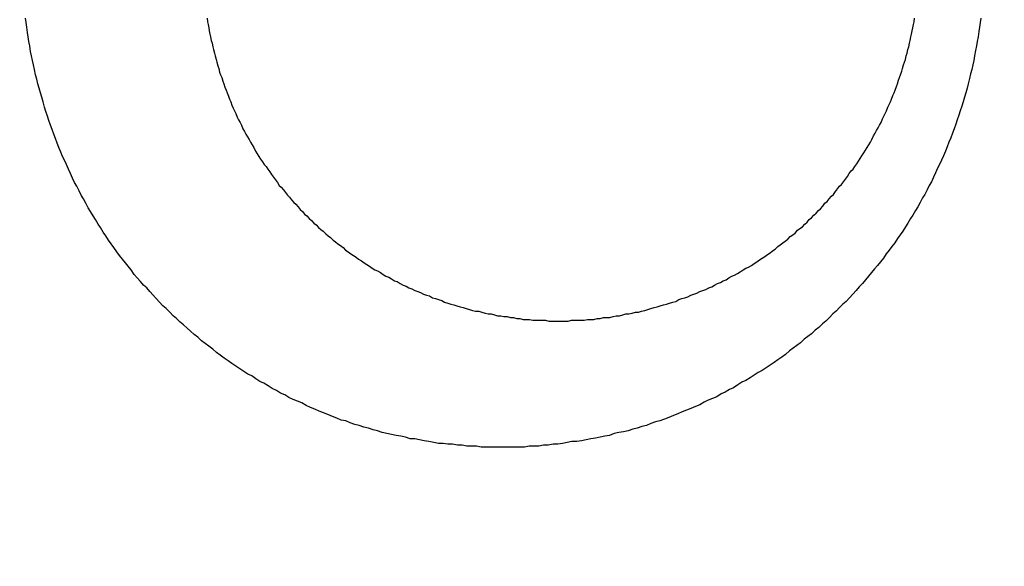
# Model space of a CAD drawing. Header units: millimetres. Extents: x -604189 to 881711, y -381903 to -7297.
# Tile 530 of 656: x -579626 to -579615, y -164036 to -164030. Entities that reach past the tile are written whole.
import ezdxf

# ---------------------------------------------------------------- set-up
doc = ezdxf.new("R2010")
doc.units = ezdxf.units.MM
doc.header["$LTSCALE"] = 100
doc.linetypes.add('0.5_0.5', pattern=[1, 0.5, -0.5])
doc.linetypes.add('ACAD_ISO04W100', pattern=[30.5, 24, -3, 0.5, -3])
doc.layers.get('Defpoints').update_dxf_attribs({"color": 30})
doc.layers.add('OPIS', color=7, linetype='Continuous')
doc.layers.add('strop osie', color=80, linetype='ACAD_ISO04W100', lineweight=5)
doc.styles.get("Standard").update_dxf_attribs({"font": 'romans.shx', "width": 0.5})
doc.dimstyles.new('1 50', dxfattribs={"dimtxt": 150, "dimasz": 80, "dimexe": 1, "dimexo": 1, "dimgap": 20, "dimtad": 1, "dimdec": 0, "dimlfac": 0.1, "dimtxsty": 'Standard', "dimblk": 'ARCHTICK', "dimcen": 200, "dimclrd": 2, "dimadec": 1, "dimazin": 0, "dimtfac": 1, "dimtdec": 0, "dimtmove": 0, "dimatfit": 3, "dimldrblk": 'ARCHTICK', "dimfxl": 120, "dimfxlon": 1, "dimtfill": 1, "dimarcsym": 0})

# ---------------------------------------------------------------- blocks, each defined once
blk = doc.blocks.new('_ArchTick')
at = {"layer": 'strop osie', "color": 0, "const_width": 0.15}
blk.add_lwpolyline([(-0.5, -0.5), (0.5, 0.5)], dxfattribs=at)
blk = doc.blocks.new('*D3294')
at = {"layer": 'Defpoints', "color": 0, "linetype": 'ByBlock', "lineweight": 5, "transparency": 16777216}
for p in [(-595783.126, -159420.303), (-593748.924, -159420.303), (-552118.935, -179940.303)]:
    blk.add_point(p, dxfattribs=at)
at = {"layer": 'OPIS', "color": 0, "linetype": 'Continuous', "lineweight": -2, "transparency": 16777216}
for p, q in [((-595723.126, -159420.303), (-595784.126, -159420.303)), ((-595723.126, -179940.303), (-595784.126, -179940.303))]:
    blk.add_line(p, q, dxfattribs=at)
at = {"layer": 'OPIS', "color": 2, "lineweight": -2, "transparency": 16777216}
blk.add_line((-595783.126, -179940.303), (-595783.126, -159420.303), dxfattribs=at)
at = {"layer": 'OPIS', "color": 2, "linetype": 'ByBlock', "lineweight": -2, "transparency": 16777216, "xscale": 80, "yscale": 80, "zscale": 80}
for p, rotation in [((-595783.126, -159420.303), 90), ((-595783.126, -179940.303), 270)]:
    blk.add_blockref('_ArchTick', p, dxfattribs=dict(at, rotation=rotation))
at = {"layer": 'OPIS', "color": 0, "linetype": 'ByBlock', "lineweight": 13, "transparency": 16777216, "insert": (-595878.126, -169680.303), "char_height": 150, "attachment_point": 5, "rotation": 90, "bg_fill": 3, "box_fill_scale": 1.1, "bg_fill_color": 256, "bg_fill_true_color": 13158600, "bg_fill_transparency": 0}
blk.add_mtext('2052', dxfattribs=at)

msp = doc.modelspace()

# ---------------------------------------------------------------- dimensions: what is measured, and where the dimension line sits
at = {"layer": 'OPIS', "color": 0, "linetype": 'ByBlock', "lineweight": 13}
dim = msp.add_linear_dim(base=(-595783.126, -159420.303), p1=(-552118.935, -179940.303), p2=(-593748.924, -159420.303), angle=90, dimstyle='1 50', override={"dimtmove": 1, "dimfxl": 60, "dimarcsym": 1}, dxfattribs=at)
dim.commit()
dim.dimension.update_dxf_attribs({"geometry": '*D3294', "text_midpoint": (-595878.126, -169680.303)})

# ---------------------------------------------------------------- next in the draw order: hatches: boundary and pattern name
at = {"layer": 'OPIS', "linetype": '0.5_0.5', "lineweight": 13}
h = msp.add_hatch(dxfattribs=at)
h.set_pattern_fill('ANSI37', color=0, scale=130)
h.set_pattern_definition([(45, (-597218.54, 256668.8), (-291.85832, 291.85832), []), (135, (-597218.54, 256668.8), (-291.85832, -291.85832), [])])
edge = h.paths.add_edge_path(flags=16)
edge.add_line((-570958.916, -168985.281), (-571058.916, -168985.281))
edge.add_line((-571058.916, -168985.281), (-572598.916, -168985.281))
edge.add_line((-572598.916, -168985.281), (-572598.915, -170470.3))
edge.add_line((-572598.915, -170470.3), (-570825.763, -170470.3))
edge.add_arc((-570508.916, -170339.099), 342.937, 180, 202.49364, ccw=False)
edge.add_arc((-570508.916, -170339.099), 342.937, 90, 180, ccw=False)
edge.add_line((-570508.916, -169996.163), (-570508.916, -169764.704))
edge.add_arc((-570058.916, -168985.281), 900, 180, 240, ccw=False)
edge = h.paths.add_edge_path(flags=17)
edge.add_line((-569358.915, -170085.281), (-569358.916, -168985.281))
edge.add_line((-569358.916, -168985.281), (-569358.917, -168985.281))
edge.add_line((-569358.917, -168985.281), (-569958.916, -168985.281))
edge.add_line((-569958.916, -168985.281), (-570058.916, -168985.281))
edge.add_line((-570058.916, -168985.281), (-570058.916, -168925.281))
edge.add_line((-570058.916, -168925.281), (-569958.916, -168925.281))
edge.add_line((-569958.916, -168925.281), (-569958.916, -168865.281))
edge.add_line((-569958.916, -168865.281), (-569358.916, -168865.281))
edge.add_line((-569358.916, -168865.281), (-569358.917, -166865.281))
edge.add_line((-569358.917, -166865.281), (-574098.917, -166865.286))
edge.add_line((-574098.917, -166865.286), (-574098.914, -171970.3))
edge.add_line((-574098.914, -171970.3), (-572608.913, -171970.3))
edge.add_line((-572608.913, -171970.3), (-571504.913, -170590.3))
edge.add_line((-571504.913, -170590.3), (-572718.915, -170590.3))
edge.add_line((-572718.915, -170590.3), (-572718.916, -168865.281))
edge.add_line((-572718.916, -168865.281), (-571058.916, -168865.281))
edge.add_line((-571058.916, -168865.281), (-571058.916, -168925.281))
edge.add_line((-571058.916, -168925.281), (-570958.916, -168925.281))
edge.add_line((-570958.916, -168925.281), (-570958.916, -168985.281))
edge.add_arc((-570058.916, -168985.281), 900, 180, 240)
edge.add_line((-570508.916, -169764.704), (-570508.916, -169996.163))
edge.add_arc((-570508.916, -170339.099), 342.937, 0, 90, ccw=False)
edge.add_arc((-570508.916, -170339.099), 342.937, 208.97989, 360, ccw=False)
edge.add_line((-570808.913, -170505.253), (-570808.913, -171171.086))
edge.add_arc((-570808.913, -171220.3), 49.214, 0, 90, ccw=False)
edge.add_arc((-570808.913, -171220.3), 49.214, 270, 360, ccw=False)
edge.add_line((-570808.913, -171269.514), (-570808.913, -171970.3))
edge.add_line((-570808.913, -171970.3), (-569358.914, -171970.3))
edge.add_line((-569358.914, -171970.3), (-569358.915, -170085.281))
h.paths.add_polyline_path([(-561118.924, -159870.303), (-590334.655, -159870.303), (-590334.655, -161470.303), (-562318.924, -161470.303), (-562318.924, -172095.292), (-561118.924, -172095.291), (-561118.924, -168350.303), (-552073.919, -168350.303), (-552073.92, -167150.303), (-561118.924, -167150.303)])
h.paths.add_polyline_path([(-572856.927, -169813.68), (-569451.07, -169813.68), (-569451.07, -169408.68), (-572856.927, -169408.68)], flags=16)
at = {"layer": 'OPIS', "linetype": 'ByBlock', "lineweight": 15}
h = msp.add_hatch(dxfattribs=at)
h.set_pattern_fill('ANSI37', color=0, scale=80, angle=45)
h.set_pattern_definition([(90, (-298582.96, 32475.8), (-254, 0), []), (180, (-298582.96, 32475.8), (-3e-14, -254), [])])
edge = h.paths.add_edge_path()
edge.add_arc((-579589.086, -167378.931), 50, 0, 90)
edge.add_line((-579589.086, -167328.931), (-579794.086, -167328.93))
edge.add_arc((-579794.086, -167378.93), 50, 89.9996, 180)
edge.add_line((-579844.086, -167378.93), (-579844.086, -167822.93))
edge.add_arc((-579794.086, -167822.93), 50, 180, 270)
edge.add_line((-579794.086, -167872.93), (-579589.085, -167872.931))
edge.add_arc((-579589.086, -167822.931), 50, 270.0014, 360)
edge.add_line((-579539.086, -167822.931), (-579539.086, -167378.931))
edge = h.paths.add_edge_path()
edge.add_arc((-579589.086, -167378.931), 50, 0, 90)
edge.add_line((-579589.086, -167328.931), (-579794.086, -167328.93))
edge.add_arc((-579794.086, -167378.93), 50, 89.9996, 180)
edge.add_line((-579844.086, -167378.93), (-579844.086, -167822.93))
edge.add_arc((-579794.086, -167822.93), 50, 180, 270)
edge.add_line((-579794.086, -167872.93), (-579589.085, -167872.931))
edge.add_arc((-579589.086, -167822.931), 50, 270.0014, 360)
edge.add_line((-579539.086, -167822.931), (-579539.086, -167378.931))
edge = h.paths.add_edge_path()
edge.add_line((-579899.087, -167300.93), (-579424.086, -167300.93))
edge.add_line((-579424.086, -167300.93), (-579424.086, -167900.93))
edge.add_line((-579424.086, -167900.93), (-579898.789, -167900.93))
edge.add_arc((-579899.086, -167892.935), 8, 180, 272.1285, ccw=False)
edge.add_line((-579907.086, -167892.935), (-579907.086, -167308.93))
edge.add_arc((-579899.086, -167308.93), 8, 90.0036, 180, ccw=False)
h.paths.add_polyline_path([(-581519.932, -164217.829), (-581520.004, -164223.092), (-581520.079, -164228.355), (-581520.156, -164233.617), (-581520.235, -164238.88), (-581520.318, -164244.143), (-581520.402, -164249.406), (-581520.489, -164254.669), (-581520.579, -164259.931), (-581520.671, -164265.194), (-581520.766, -164270.457), (-581520.863, -164275.719), (-581520.962, -164280.982), (-581521.064, -164286.244), (-581521.169, -164291.506), (-581521.276, -164296.769), (-581521.386, -164302.031), (-581521.498, -164307.293), (-581521.613, -164312.556), (-581521.73, -164317.818), (-581521.85, -164323.08), (-581521.972, -164328.342), (-581522.097, -164333.604), (-581522.225, -164338.866), (-581522.355, -164344.127), (-581522.488, -164349.389), (-581522.623, -164354.651), (-581522.76, -164359.913), (-581522.901, -164365.174), (-581523.043, -164370.436), (-581523.189, -164375.697), (-581523.337, -164380.958), (-581523.487, -164386.22), (-581523.64, -164391.481), (-581523.795, -164396.742), (-581523.953, -164402.003), (-581874.489, -164402.003), (-581874.664, -164396.198), (-581874.835, -164390.392), (-581875.003, -164384.587), (-581875.168, -164378.781), (-581875.329, -164372.976), (-581875.488, -164367.17), (-581875.643, -164361.364), (-581875.796, -164355.558), (-581875.945, -164349.752), (-581876.092, -164343.946), (-581876.235, -164338.14), (-581876.375, -164332.334), (-581876.512, -164326.527), (-581876.646, -164320.721), (-581876.777, -164314.914), (-581876.904, -164309.108), (-581877.029, -164303.301), (-581877.151, -164297.495), (-581877.269, -164291.688), (-581877.385, -164285.881), (-581877.497, -164280.074), (-581877.606, -164274.267), (-581877.713, -164268.461), (-581877.816, -164262.653), (-581877.916, -164256.846), (-581878.014, -164251.039), (-581878.108, -164245.232), (-581878.199, -164239.425), (-581878.287, -164233.618), (-581878.372, -164227.81), (-581878.454, -164222.003), (-581878.533, -164216.196), (-581878.609, -164210.388), (-581878.682, -164204.581), (-581878.751, -164198.773), (-581878.818, -164192.966), (-581878.881, -164187.158), (-581878.941, -164181.35), (-581878.997, -164175.543), (-581879.051, -164169.735), (-581879.101, -164163.927), (-581879.147, -164158.12), (-581879.191, -164152.312), (-581879.231, -164146.504), (-581879.267, -164140.696), (-581879.301, -164134.888), (-581879.332, -164129.081), (-581879.361, -164123.273), (-581879.388, -164117.465), (-581879.413, -164111.657), (-581879.437, -164105.849), (-581879.459, -164100.041), (-581879.475, -164094.233), (-581879.48, -164088.425), (-581879.472, -164082.617), (-581879.448, -164076.809), (-581879.406, -164071.002), (-581879.347, -164065.194), (-581879.269, -164059.387), (-581879.171, -164053.58), (-581879.054, -164047.773), (-581878.917, -164041.967), (-581878.759, -164036.161), (-581878.581, -164030.356), (-581878.381, -164024.551), (-581878.159, -164018.747), (-581877.914, -164012.944), (-581877.642, -164007.143), (-581877.341, -164001.342), (-581877.009, -163995.544), (-581876.642, -163989.748), (-581876.238, -163983.954), (-581875.795, -163978.163), (-581875.304, -163972.376), (-581874.753, -163966.594), (-581874.129, -163960.82), (-581873.419, -163955.056), (-581872.605, -163949.306), (-581871.67, -163943.574), (-581870.596, -163937.865), (-581869.362, -163932.188), (-581867.941, -163926.557), (-581866.302, -163920.987), (-581864.416, -163915.495), (-581862.246, -163910.11), (-581859.744, -163904.869), (-581856.869, -163899.824), (-581853.582, -163895.036), (-581849.851, -163890.591), (-581845.671, -163886.563), (-581841.105, -163882.977), (-581836.224, -163879.833), (-581831.097, -163877.106), (-581825.784, -163874.761), (-581820.336, -163872.759), (-581814.785, -163871.064), (-581809.154, -163869.636), (-581803.468, -163868.44), (-581797.747, -163867.44), (-581792, -163866.603), (-581786.235, -163865.9), (-581780.458, -163865.297), (-581774.674, -163864.778), (-581768.884, -163864.334), (-581763.088, -163863.958), (-581757.289, -163863.646), (-581751.486, -163863.39), (-581745.681, -163863.186), (-581739.874, -163863.026), (-581734.068, -163862.906), (-581728.26, -163862.819), (-581722.453, -163862.761), (-581716.645, -163862.725), (-581710.837, -163862.707), (-581705.029, -163862.7), (-581699.221, -163862.698), (-581693.958, -163862.699), (-581688.694, -163862.704), (-581683.431, -163862.718), (-581678.167, -163862.744), (-581672.904, -163862.788), (-581667.641, -163862.852), (-581662.379, -163862.942), (-581657.117, -163863.062), (-581651.856, -163863.215), (-581646.596, -163863.407), (-581641.337, -163863.64), (-581636.081, -163863.919), (-581630.828, -163864.249), (-581625.579, -163864.634), (-581620.334, -163865.078), (-581615.096, -163865.587), (-581609.864, -163866.17), (-581604.645, -163866.847), (-581599.442, -163867.642), (-581594.263, -163868.578), (-581589.115, -163869.676), (-581584.013, -163870.965), (-581578.971, -163872.474), (-581574.009, -163874.23), (-581569.153, -163876.259), (-581564.436, -163878.591), (-581559.896, -163881.253), (-581555.585, -163884.268), (-581551.554, -163887.652), (-581547.857, -163891.394), (-581544.534, -163895.471), (-581541.574, -163899.824), (-581538.952, -163904.387), (-581536.64, -163909.114), (-581534.606, -163913.968), (-581532.817, -163918.918), (-581531.241, -163923.939), (-581529.854, -163929.016), (-581528.636, -163934.137), (-581527.564, -163939.29), (-581526.619, -163944.467), (-581525.784, -163949.663), (-581525.048, -163954.875), (-581524.397, -163960.099), (-581523.818, -163965.33), (-581523.302, -163970.568), (-581522.84, -163975.811), (-581522.421, -163981.058), (-581522.037, -163986.308), (-581521.685, -163991.559), (-581521.363, -163996.813), (-581521.067, -164002.068), (-581520.796, -164007.324), (-581520.549, -164012.582), (-581520.322, -164017.84), (-581520.116, -164023.1), (-581519.928, -164028.36), (-581519.759, -164033.621), (-581519.607, -164038.882), (-581519.472, -164044.144), (-581519.354, -164049.406), (-581519.252, -164054.668), (-581519.166, -164059.931), (-581519.096, -164065.194), (-581519.041, -164070.457), (-581519.001, -164075.72), (-581518.976, -164080.984), (-581518.964, -164086.247), (-581518.964, -164091.51), (-581518.974, -164096.774), (-581518.991, -164102.037), (-581519.012, -164107.301), (-581519.034, -164112.564), (-581519.057, -164117.828), (-581519.081, -164123.091), (-581519.107, -164128.354), (-581519.135, -164133.618), (-581519.165, -164138.881), (-581519.197, -164144.144), (-581519.232, -164149.408), (-581519.269, -164154.671), (-581519.31, -164159.934), (-581519.353, -164165.198), (-581519.399, -164170.461), (-581519.447, -164175.724), (-581519.498, -164180.987), (-581519.552, -164186.25), (-581519.609, -164191.513), (-581519.668, -164196.777), (-581519.73, -164202.04), (-581519.795, -164207.303), (-581519.862, -164212.566)])
h.paths.add_polyline_path([(-582118.924, -164407.051), (-579418.924, -164407.051), (-579418.924, -162910.783), (-582118.924, -162910.783)])
h.paths.add_polyline_path([(-581950.717, -164839.225), (-581944.91, -164839.127), (-581939.103, -164839.033), (-581933.295, -164838.942), (-581927.488, -164838.854), (-581921.681, -164838.769), (-581915.873, -164838.687), (-581910.066, -164838.608), (-581904.259, -164838.532), (-581898.451, -164838.459), (-581892.644, -164838.39), (-581886.836, -164838.323), (-581881.028, -164838.26), (-581875.221, -164838.2), (-581869.413, -164838.144), (-581863.605, -164838.09), (-581857.798, -164838.04), (-581851.99, -164837.994), (-581846.182, -164837.95), (-581840.374, -164837.91), (-581834.567, -164837.874), (-581828.759, -164837.84), (-581822.951, -164837.809), (-581817.143, -164837.78), (-581811.335, -164837.753), (-581805.527, -164837.728), (-581799.719, -164837.704), (-581793.912, -164837.682), (-581788.104, -164837.666), (-581782.296, -164837.661), (-581776.488, -164837.669), (-581770.68, -164837.693), (-581764.872, -164837.735), (-581759.065, -164837.794), (-581753.257, -164837.872), (-581747.45, -164837.97), (-581741.643, -164838.087), (-581735.837, -164838.224), (-581730.031, -164838.382), (-581724.226, -164838.56), (-581718.422, -164838.76), (-581712.618, -164838.982), (-581706.815, -164839.227), (-581701.013, -164839.499), (-581695.213, -164839.8), (-581689.415, -164840.132), (-581683.618, -164840.499), (-581677.825, -164840.903), (-581672.034, -164841.346), (-581666.246, -164841.837), (-581660.465, -164842.388), (-581654.691, -164843.012), (-581648.927, -164843.722), (-581643.176, -164844.536), (-581637.444, -164845.471), (-581631.736, -164846.545), (-581626.059, -164847.779), (-581620.428, -164849.2), (-581614.858, -164850.839), (-581609.366, -164852.725), (-581603.98, -164854.895), (-581598.739, -164857.397), (-581593.694, -164860.272), (-581588.906, -164863.559), (-581584.462, -164867.29), (-581580.433, -164871.47), (-581576.847, -164876.036), (-581573.704, -164880.917), (-581570.976, -164886.044), (-581568.631, -164891.357), (-581566.63, -164896.805), (-581564.934, -164902.356), (-581563.507, -164907.987), (-581562.31, -164913.673), (-581561.31, -164919.394), (-581560.474, -164925.141), (-581559.77, -164930.906), (-581559.168, -164936.683), (-581558.648, -164942.467), (-581558.204, -164948.257), (-581557.829, -164954.053), (-581557.516, -164959.852), (-581557.261, -164965.655), (-581557.056, -164971.46), (-581556.897, -164977.267), (-581556.776, -164983.073), (-581556.69, -164988.881), (-581556.631, -164994.688), (-581556.596, -165000.496), (-581556.577, -165006.304), (-581556.57, -165012.112), (-581556.569, -165017.92), (-581556.57, -165023.183), (-581556.575, -165028.447), (-581556.588, -165033.71), (-581556.615, -165038.974), (-581556.658, -165044.237), (-581556.723, -165049.5), (-581556.813, -165054.762), (-581556.932, -165060.024), (-581557.086, -165065.285), (-581557.277, -165070.545), (-581557.51, -165075.804), (-581557.79, -165081.06), (-581558.119, -165086.313), (-581558.504, -165091.562), (-581558.949, -165096.807), (-581559.458, -165102.045), (-581560.04, -165107.276), (-581560.717, -165112.496), (-581561.513, -165117.699), (-581562.448, -165122.878), (-581563.547, -165128.026), (-581564.836, -165133.128), (-581566.345, -165138.17), (-581568.1, -165143.132), (-581570.129, -165147.988), (-581572.461, -165152.705), (-581575.123, -165157.245), (-581578.139, -165161.556), (-581581.522, -165165.587), (-581585.265, -165169.284), (-581589.342, -165172.607), (-581593.694, -165175.567), (-581598.257, -165178.189), (-581602.985, -165180.501), (-581607.838, -165182.535), (-581612.788, -165184.324), (-581617.81, -165185.9), (-581622.887, -165187.287), (-581628.007, -165188.505), (-581633.16, -165189.577), (-581638.337, -165190.522), (-581643.534, -165191.357), (-581648.746, -165192.093), (-581653.969, -165192.744), (-581659.201, -165193.323), (-581664.439, -165193.839), (-581669.682, -165194.301), (-581674.929, -165194.72), (-581680.178, -165195.104), (-581685.43, -165195.456), (-581690.683, -165195.778), (-581695.938, -165196.074), (-581701.195, -165196.345), (-581706.452, -165196.592), (-581711.711, -165196.819), (-581716.97, -165197.025), (-581722.23, -165197.213), (-581727.491, -165197.382), (-581732.752, -165197.534), (-581738.014, -165197.669), (-581743.276, -165197.787), (-581748.539, -165197.889), (-581753.801, -165197.975), (-581759.064, -165198.045), (-581764.327, -165198.1), (-581769.591, -165198.14), (-581774.854, -165198.165), (-581780.118, -165198.177), (-581785.381, -165198.177), (-581790.644, -165198.167), (-581795.908, -165198.15), (-581801.171, -165198.129), (-581806.435, -165198.107), (-581811.698, -165198.084), (-581816.961, -165198.06), (-581822.225, -165198.034), (-581827.488, -165198.006), (-581832.752, -165197.976), (-581838.015, -165197.944), (-581843.278, -165197.909), (-581848.541, -165197.872), (-581853.805, -165197.831), (-581859.068, -165197.788), (-581864.331, -165197.742), (-581869.594, -165197.694), (-581874.858, -165197.643), (-581880.121, -165197.589), (-581885.384, -165197.532), (-581890.647, -165197.473), (-581895.91, -165197.411), (-581901.173, -165197.346), (-581906.436, -165197.279), (-581911.699, -165197.209), (-581916.962, -165197.137), (-581922.225, -165197.062), (-581927.488, -165196.985), (-581932.751, -165196.906), (-581938.014, -165196.823), (-581943.276, -165196.739), (-581948.539, -165196.652), (-581953.802, -165196.562), (-581959.064, -165196.47), (-581964.327, -165196.375), (-581969.59, -165196.278), (-581974.852, -165196.179), (-581980.115, -165196.077), (-581985.377, -165195.972), (-581990.639, -165195.865), (-581995.902, -165195.755), (-582001.164, -165195.643), (-582006.426, -165195.528), (-582011.688, -165195.411), (-582016.95, -165195.291), (-582022.212, -165195.169), (-582027.474, -165195.044), (-582032.736, -165194.916), (-582037.998, -165194.786), (-582043.26, -165194.653), (-582048.521, -165194.518), (-582053.783, -165194.381), (-582059.045, -165194.24), (-582064.306, -165194.098), (-582069.568, -165193.952), (-582074.829, -165193.804), (-582080.09, -165193.654), (-582085.351, -165193.501), (-582090.613, -165193.346), (-582095.874, -165193.188), (-582095.874, -164842.652), (-582090.068, -164842.477), (-582084.263, -164842.306), (-582078.457, -164842.138), (-582072.652, -164841.973), (-582066.846, -164841.812), (-582061.04, -164841.653), (-582055.235, -164841.498), (-582049.429, -164841.345), (-582043.623, -164841.196), (-582037.817, -164841.049), (-582032.01, -164840.906), (-582026.204, -164840.766), (-582020.398, -164840.629), (-582014.591, -164840.495), (-582008.785, -164840.364), (-582002.978, -164840.237), (-581997.172, -164840.112), (-581991.365, -164839.99), (-581985.558, -164839.872), (-581979.752, -164839.756), (-581973.945, -164839.644), (-581968.138, -164839.535), (-581962.331, -164839.428), (-581956.524, -164839.325)])
edge = h.paths.add_edge_path()
edge.add_arc((-581748.924, -162268.543), 50, 0, 90.0004)
edge.add_line((-581748.924, -162218.543), (-581953.924, -162218.545))
edge.add_arc((-581953.924, -162268.545), 50, 90.0009, 180)
edge.add_line((-582003.924, -162268.545), (-582003.924, -162712.545))
edge.add_arc((-581953.924, -162712.545), 50, 180, 270.0022)
edge.add_line((-581953.922, -162762.545), (-581748.923, -162762.543))
edge.add_arc((-581748.924, -162712.543), 50, 270.0009, 360)
edge.add_line((-581698.924, -162712.543), (-581698.924, -162268.543))
edge = h.paths.add_edge_path()
edge.add_arc((-581748.924, -161668.543), 50, 0, 90.0004)
edge.add_line((-581748.924, -161618.543), (-581953.924, -161618.545))
edge.add_arc((-581953.924, -161668.545), 50, 90.0009, 180)
edge.add_line((-582003.924, -161668.545), (-582003.924, -162112.545))
edge.add_arc((-581953.924, -162112.545), 50, 180, 270.0022)
edge.add_line((-581953.922, -162162.545), (-581748.923, -162162.543))
edge.add_arc((-581748.924, -162112.543), 50, 270.0009, 360)
edge.add_line((-581698.924, -162112.543), (-581698.924, -161668.543))
h.paths.add_polyline_path([(-582118.924, -162790.543), (-579418.924, -162790.543), (-579418.924, -161590.543), (-582118.924, -161590.543)])
edge = h.paths.add_edge_path()
edge.add_arc((-579794.086, -168270.003), 50, 89.9996, 180)
edge.add_line((-579844.086, -168270.003), (-579844.086, -168714.003))
edge.add_arc((-579794.086, -168714.003), 50, 180, 270)
edge.add_line((-579794.086, -168764.003), (-579589.085, -168764.004))
edge.add_arc((-579589.086, -168714.004), 50, 270.0014, 360)
edge.add_line((-579539.086, -168714.004), (-579539.086, -168270.004))
edge.add_arc((-579589.086, -168270.004), 50, 0, 90)
edge.add_line((-579589.086, -168220.004), (-579794.086, -168220.003))
edge = h.paths.add_edge_path()
edge.add_arc((-579589.086, -169161.078), 50, 0, 90)
edge.add_line((-579589.086, -169111.078), (-579794.086, -169111.076))
edge.add_arc((-579794.086, -169161.076), 50, 89.9996, 180)
edge.add_line((-579844.086, -169161.076), (-579844.086, -169605.076))
edge.add_arc((-579794.086, -169605.076), 50, 180, 270)
edge.add_line((-579794.086, -169655.076), (-579589.085, -169655.078))
edge.add_arc((-579589.086, -169605.078), 50, 270.0014, 360)
edge.add_line((-579539.086, -169605.078), (-579539.086, -169161.078))
edge = h.paths.add_edge_path()
edge.add_arc((-579794.086, -170052.15), 50, 89.9996, 180)
edge.add_line((-579844.086, -170052.15), (-579844.086, -170496.15))
edge.add_arc((-579794.086, -170496.15), 50, 180, 270)
edge.add_line((-579794.086, -170546.15), (-579589.085, -170546.151))
edge.add_arc((-579589.086, -170496.151), 50, 270.0014, 360)
edge.add_line((-579539.086, -170496.151), (-579539.086, -170052.151))
edge.add_arc((-579589.086, -170052.151), 50, 0, 90)
edge.add_line((-579589.086, -170002.151), (-579794.086, -170002.15))
edge = h.paths.add_edge_path()
edge.add_arc((-579794.086, -170943.223), 50, 89.9996, 180)
edge.add_line((-579844.086, -170943.223), (-579844.086, -171387.223))
edge.add_arc((-579794.086, -171387.223), 50, 180, 270)
edge.add_line((-579794.086, -171437.223), (-579589.085, -171437.224))
edge.add_arc((-579589.086, -171387.224), 50, 270.0014, 360)
edge.add_line((-579539.086, -171387.224), (-579539.086, -170943.224))
edge.add_arc((-579589.086, -170943.224), 50, 0, 90)
edge.add_line((-579589.086, -170893.224), (-579794.086, -170893.223))
h.paths.add_polyline_path([(-579418.924, -164527.291), (-582118.924, -164527.291), (-582118.924, -171970.3), (-579418.924, -171970.3)])

# ---------------------------------------------------------------- next in the draw order: linework, layer by layer
at = {"color": 0}
for points in [[(-579615.068, -164030.03, 0), (-579615.074, -164030.08, 0), (-579615.081, -164030.13, 0), (-579615.089, -164030.18, 0), (-579615.097, -164030.24, 0), (-579615.106, -164030.29, 0), (-579615.115, -164030.34, 0), (-579615.125, -164030.39, 0), (-579615.135, -164030.45, 0), (-579615.145, -164030.5, 0), (-579615.157, -164030.55, 0), (-579615.168, -164030.6, 0), (-579615.18, -164030.65, 0), (-579615.193, -164030.7, 0), (-579615.206, -164030.76, 0), (-579615.22, -164030.81, 0), (-579615.234, -164030.86, 0), (-579615.248, -164030.91, 0), (-579615.264, -164030.96, 0), (-579615.279, -164031.01, 0), (-579615.295, -164031.06, 0), (-579615.312, -164031.11, 0), (-579615.329, -164031.16, 0), (-579615.346, -164031.21, 0), (-579615.364, -164031.26, 0), (-579615.383, -164031.31, 0), (-579615.402, -164031.36, 0), (-579615.421, -164031.41, 0), (-579615.441, -164031.46, 0), (-579615.461, -164031.51, 0), (-579615.482, -164031.56, 0), (-579615.503, -164031.61, 0), (-579615.525, -164031.66, 0), (-579615.547, -164031.7, 0), (-579615.57, -164031.75, 0), (-579615.593, -164031.8, 0), (-579615.617, -164031.85, 0), (-579615.641, -164031.89, 0), (-579615.665, -164031.94, 0), (-579615.69, -164031.99, 0), (-579615.716, -164032.03, 0), (-579615.742, -164032.08, 0), (-579615.768, -164032.13, 0), (-579615.795, -164032.17, 0), (-579615.822, -164032.22, 0), (-579615.85, -164032.26, 0), (-579615.878, -164032.31, 0), (-579615.906, -164032.35, 0), (-579615.935, -164032.4, 0), (-579615.965, -164032.44, 0), (-579615.995, -164032.48, 0), (-579616.025, -164032.53, 0), (-579616.056, -164032.57, 0), (-579616.087, -164032.61, 0), (-579616.118, -164032.65, 0), (-579616.15, -164032.7, 0), (-579616.183, -164032.74, 0), (-579616.215, -164032.78, 0), (-579616.248, -164032.82, 0), (-579616.282, -164032.86, 0), (-579616.316, -164032.9, 0), (-579616.35, -164032.94, 0), (-579616.385, -164032.98, 0), (-579616.42, -164033.02, 0), (-579616.455, -164033.06, 0), (-579616.491, -164033.1, 0), (-579616.527, -164033.14, 0), (-579616.564, -164033.18, 0), (-579616.601, -164033.21, 0), (-579616.638, -164033.25, 0), (-579616.676, -164033.29, 0), (-579616.714, -164033.32, 0), (-579616.752, -164033.36, 0), (-579616.791, -164033.4, 0), (-579616.83, -164033.43, 0), (-579616.87, -164033.47, 0), (-579616.909, -164033.5, 0), (-579616.949, -164033.54, 0), (-579616.99, -164033.57, 0), (-579617.031, -164033.6, 0), (-579617.072, -164033.64, 0), (-579617.113, -164033.67, 0), (-579617.155, -164033.7, 0), (-579617.197, -164033.73, 0), (-579617.239, -164033.77, 0), (-579617.282, -164033.8, 0), (-579617.325, -164033.83, 0), (-579617.368, -164033.86, 0), (-579617.412, -164033.89, 0), (-579617.456, -164033.92, 0), (-579617.5, -164033.95, 0), (-579617.545, -164033.97, 0), (-579617.589, -164034, 0), (-579617.634, -164034.03, 0), (-579617.68, -164034.06, 0), (-579617.725, -164034.08, 0), (-579617.771, -164034.11, 0), (-579617.817, -164034.14, 0), (-579617.864, -164034.16, 0), (-579617.91, -164034.19, 0), (-579617.957, -164034.21, 0), (-579618.004, -164034.24, 0), (-579618.051, -164034.26, 0), (-579618.099, -164034.28, 0), (-579618.147, -164034.3, 0), (-579618.195, -164034.33, 0), (-579618.243, -164034.35, 0), (-579618.292, -164034.37, 0), (-579618.34, -164034.39, 0), (-579618.389, -164034.41, 0), (-579618.438, -164034.43, 0), (-579618.488, -164034.45, 0), (-579618.537, -164034.47, 0), (-579618.587, -164034.49, 0), (-579618.637, -164034.51, 0), (-579618.687, -164034.52, 0), (-579618.737, -164034.54, 0), (-579618.788, -164034.56, 0), (-579618.838, -164034.57, 0), (-579618.889, -164034.59, 0), (-579618.94, -164034.6, 0), (-579618.991, -164034.62, 0), (-579619.043, -164034.63, 0), (-579619.094, -164034.64, 0), (-579619.146, -164034.65, 0), (-579619.197, -164034.67, 0), (-579619.249, -164034.68, 0), (-579619.301, -164034.69, 0), (-579619.354, -164034.7, 0), (-579619.406, -164034.71, 0), (-579619.458, -164034.72, 0), (-579619.511, -164034.73, 0), (-579619.563, -164034.74, 0), (-579619.616, -164034.74, 0), (-579619.668, -164034.75, 0), (-579619.721, -164034.76, 0), (-579619.774, -164034.77, 0), (-579619.827, -164034.77, 0), (-579619.88, -164034.78, 0), (-579619.933, -164034.78, 0), (-579619.986, -164034.79, 0), (-579620.039, -164034.79, 0), (-579620.093, -164034.79, 0), (-579620.146, -164034.8, 0), (-579620.199, -164034.8, 0), (-579620.252, -164034.8, 0), (-579620.306, -164034.8, 0), (-579620.359, -164034.8, 0), (-579620.412, -164034.8, 0), (-579620.466, -164034.8, 0), (-579620.519, -164034.8, 0), (-579620.572, -164034.8, 0), (-579620.625, -164034.8, 0), (-579620.679, -164034.79, 0), (-579620.732, -164034.79, 0), (-579620.785, -164034.79, 0), (-579620.838, -164034.78, 0), (-579620.891, -164034.78, 0), (-579620.944, -164034.77, 0), (-579620.997, -164034.77, 0), (-579621.05, -164034.76, 0), (-579621.103, -164034.76, 0), (-579621.155, -164034.75, 0), (-579621.208, -164034.74, 0), (-579621.26, -164034.73, 0), (-579621.313, -164034.72, 0), (-579621.365, -164034.71, 0), (-579621.417, -164034.71, 0), (-579621.469, -164034.69, 0), (-579621.521, -164034.68, 0), (-579621.573, -164034.67, 0), (-579621.625, -164034.66, 0), (-579621.677, -164034.65, 0), (-579621.728, -164034.64, 0), (-579621.779, -164034.62, 0), (-579621.83, -164034.61, 0), (-579621.881, -164034.59, 0), (-579621.932, -164034.58, 0), (-579621.983, -164034.56, 0), (-579622.033, -164034.55, 0), (-579622.083, -164034.53, 0), (-579622.133, -164034.51, 0), (-579622.183, -164034.5, 0), (-579622.233, -164034.48, 0), (-579622.282, -164034.46, 0), (-579622.332, -164034.44, 0), (-579622.381, -164034.42, 0), (-579622.43, -164034.4, 0), (-579622.478, -164034.38, 0), (-579622.527, -164034.36, 0), (-579622.575, -164034.34, 0), (-579622.623, -164034.31, 0), (-579622.671, -164034.29, 0), (-579622.718, -164034.27, 0), (-579622.766, -164034.25, 0), (-579622.813, -164034.22, 0), (-579622.859, -164034.2, 0), (-579622.906, -164034.17, 0), (-579622.952, -164034.15, 0), (-579622.998, -164034.12, 0), (-579623.044, -164034.09, 0), (-579623.09, -164034.07, 0), (-579623.135, -164034.04, 0), (-579623.18, -164034.01, 0), (-579623.225, -164033.99, 0), (-579623.269, -164033.96, 0), (-579623.313, -164033.93, 0), (-579623.357, -164033.9, 0), (-579623.401, -164033.87, 0), (-579623.444, -164033.84, 0), (-579623.487, -164033.81, 0), (-579623.53, -164033.78, 0), (-579623.572, -164033.75, 0), (-579623.614, -164033.71, 0), (-579623.656, -164033.68, 0), (-579623.697, -164033.65, 0), (-579623.738, -164033.62, 0), (-579623.779, -164033.58, 0), (-579623.819, -164033.55, 0), (-579623.86, -164033.51, 0), (-579623.899, -164033.48, 0), (-579623.939, -164033.44, 0), (-579623.978, -164033.41, 0), (-579624.017, -164033.37, 0), (-579624.055, -164033.34, 0), (-579624.093, -164033.3, 0), (-579624.131, -164033.26, 0), (-579624.168, -164033.23, 0), (-579624.205, -164033.19, 0), (-579624.242, -164033.15, 0), (-579624.278, -164033.11, 0), (-579624.314, -164033.07, 0), (-579624.349, -164033.03, 0), (-579624.384, -164033, 0), (-579624.419, -164032.96, 0), (-579624.453, -164032.92, 0), (-579624.487, -164032.88, 0), (-579624.52, -164032.83, 0), (-579624.554, -164032.79, 0), (-579624.586, -164032.75, 0), (-579624.619, -164032.71, 0), (-579624.651, -164032.67, 0), (-579624.682, -164032.63, 0), (-579624.713, -164032.58, 0), (-579624.744, -164032.54, 0), (-579624.774, -164032.5, 0), (-579624.804, -164032.45, 0), (-579624.833, -164032.41, 0), (-579624.862, -164032.36, 0), (-579624.89, -164032.32, 0), (-579624.918, -164032.27, 0), (-579624.946, -164032.23, 0), (-579624.973, -164032.18, 0), (-579625, -164032.14, 0), (-579625.026, -164032.09, 0), (-579625.052, -164032.04, 0), (-579625.077, -164032, 0), (-579625.102, -164031.95, 0), (-579625.127, -164031.9, 0), (-579625.151, -164031.86, 0), (-579625.174, -164031.81, 0), (-579625.197, -164031.76, 0), (-579625.22, -164031.71, 0), (-579625.242, -164031.66, 0), (-579625.264, -164031.61, 0), (-579625.285, -164031.57, 0), (-579625.305, -164031.52, 0), (-579625.326, -164031.47, 0), (-579625.345, -164031.42, 0), (-579625.365, -164031.37, 0), (-579625.384, -164031.32, 0), (-579625.402, -164031.27, 0), (-579625.42, -164031.22, 0), (-579625.437, -164031.17, 0), (-579625.454, -164031.12, 0), (-579625.471, -164031.07, 0), (-579625.487, -164031.02, 0), (-579625.502, -164030.96, 0), (-579625.517, -164030.91, 0), (-579625.532, -164030.86, 0), (-579625.546, -164030.81, 0), (-579625.559, -164030.76, 0), (-579625.572, -164030.71, 0), (-579625.585, -164030.66, 0), (-579625.597, -164030.6, 0), (-579625.609, -164030.55, 0), (-579625.62, -164030.5, 0), (-579625.63, -164030.45, 0), (-579625.64, -164030.4, 0), (-579625.65, -164030.34, 0), (-579625.659, -164030.29, 0), (-579625.668, -164030.24, 0), (-579625.676, -164030.19, 0), (-579625.683, -164030.13, 0), (-579625.691, -164030.08, 0), (-579625.697, -164030.03, 0)], [(-579623.677, -164030.03, 0), (-579623.671, -164030.07, 0), (-579623.665, -164030.1, 0), (-579623.659, -164030.14, 0), (-579623.652, -164030.17, 0), (-579623.645, -164030.21, 0), (-579623.637, -164030.24, 0), (-579623.63, -164030.28, 0), (-579623.622, -164030.31, 0), (-579623.614, -164030.35, 0), (-579623.605, -164030.38, 0), (-579623.596, -164030.42, 0), (-579623.587, -164030.45, 0), (-579623.577, -164030.49, 0), (-579623.568, -164030.52, 0), (-579623.558, -164030.56, 0), (-579623.547, -164030.59, 0), (-579623.537, -164030.63, 0), (-579623.526, -164030.66, 0), (-579623.514, -164030.69, 0), (-579623.503, -164030.73, 0), (-579623.491, -164030.76, 0), (-579623.479, -164030.8, 0), (-579623.466, -164030.83, 0), (-579623.454, -164030.86, 0), (-579623.44, -164030.9, 0), (-579623.427, -164030.93, 0), (-579623.414, -164030.96, 0), (-579623.4, -164031, 0), (-579623.385, -164031.03, 0), (-579623.371, -164031.06, 0), (-579623.356, -164031.09, 0), (-579623.341, -164031.13, 0), (-579623.326, -164031.16, 0), (-579623.31, -164031.19, 0), (-579623.294, -164031.22, 0), (-579623.278, -164031.26, 0), (-579623.261, -164031.29, 0), (-579623.245, -164031.32, 0), (-579623.228, -164031.35, 0), (-579623.21, -164031.38, 0), (-579623.193, -164031.41, 0), (-579623.175, -164031.44, 0), (-579623.156, -164031.47, 0), (-579623.138, -164031.51, 0), (-579623.119, -164031.54, 0), (-579623.1, -164031.57, 0), (-579623.081, -164031.6, 0), (-579623.061, -164031.63, 0), (-579623.041, -164031.66, 0), (-579623.021, -164031.68, 0), (-579623.001, -164031.71, 0), (-579622.98, -164031.74, 0), (-579622.959, -164031.77, 0), (-579622.938, -164031.8, 0), (-579622.917, -164031.83, 0), (-579622.895, -164031.86, 0), (-579622.873, -164031.89, 0), (-579622.851, -164031.91, 0), (-579622.828, -164031.94, 0), (-579622.806, -164031.97, 0), (-579622.783, -164032, 0), (-579622.76, -164032.02, 0), (-579622.736, -164032.05, 0), (-579622.713, -164032.08, 0), (-579622.689, -164032.1, 0), (-579622.665, -164032.13, 0), (-579622.64, -164032.16, 0), (-579622.616, -164032.18, 0), (-579622.591, -164032.21, 0), (-579622.566, -164032.23, 0), (-579622.54, -164032.26, 0), (-579622.515, -164032.28, 0), (-579622.489, -164032.31, 0), (-579622.463, -164032.33, 0), (-579622.437, -164032.36, 0), (-579622.41, -164032.38, 0), (-579622.384, -164032.4, 0), (-579622.357, -164032.43, 0), (-579622.33, -164032.45, 0), (-579622.303, -164032.47, 0), (-579622.275, -164032.5, 0), (-579622.248, -164032.52, 0), (-579622.22, -164032.54, 0), (-579622.192, -164032.56, 0), (-579622.163, -164032.58, 0), (-579622.135, -164032.61, 0), (-579622.106, -164032.63, 0), (-579622.077, -164032.65, 0), (-579622.048, -164032.67, 0), (-579622.019, -164032.69, 0), (-579621.99, -164032.71, 0), (-579621.96, -164032.73, 0), (-579621.93, -164032.75, 0), (-579621.9, -164032.77, 0), (-579621.87, -164032.79, 0), (-579621.84, -164032.81, 0), (-579621.81, -164032.83, 0), (-579621.779, -164032.84, 0), (-579621.748, -164032.86, 0), (-579621.717, -164032.88, 0), (-579621.686, -164032.9, 0), (-579621.655, -164032.91, 0), (-579621.623, -164032.93, 0), (-579621.591, -164032.95, 0), (-579621.56, -164032.96, 0), (-579621.528, -164032.98, 0), (-579621.496, -164033, 0), (-579621.463, -164033.01, 0), (-579621.431, -164033.03, 0), (-579621.399, -164033.04, 0), (-579621.366, -164033.06, 0), (-579621.333, -164033.07, 0), (-579621.3, -164033.08, 0), (-579621.267, -164033.1, 0), (-579621.234, -164033.11, 0), (-579621.201, -164033.12, 0), (-579621.167, -164033.14, 0), (-579621.134, -164033.15, 0), (-579621.1, -164033.16, 0), (-579621.066, -164033.17, 0), (-579621.033, -164033.19, 0), (-579620.999, -164033.2, 0), (-579620.965, -164033.21, 0), (-579620.93, -164033.22, 0), (-579620.896, -164033.23, 0), (-579620.862, -164033.24, 0), (-579620.827, -164033.25, 0), (-579620.793, -164033.26, 0), (-579620.758, -164033.27, 0), (-579620.724, -164033.28, 0), (-579620.689, -164033.29, 0), (-579620.654, -164033.29, 0), (-579620.619, -164033.3, 0), (-579620.584, -164033.31, 0), (-579620.549, -164033.32, 0), (-579620.514, -164033.32, 0), (-579620.479, -164033.33, 0), (-579620.444, -164033.34, 0), (-579620.408, -164033.34, 0), (-579620.373, -164033.35, 0), (-579620.337, -164033.35, 0), (-579620.302, -164033.36, 0), (-579620.266, -164033.36, 0), (-579620.231, -164033.37, 0), (-579620.195, -164033.37, 0), (-579620.16, -164033.38, 0), (-579620.124, -164033.38, 0), (-579620.088, -164033.38, 0), (-579620.053, -164033.39, 0), (-579620.017, -164033.39, 0), (-579619.981, -164033.39, 0), (-579619.945, -164033.39, 0), (-579619.91, -164033.39, 0), (-579619.874, -164033.4, 0), (-579619.838, -164033.4, 0), (-579619.802, -164033.4, 0), (-579619.766, -164033.4, 0), (-579619.73, -164033.4, 0), (-579619.695, -164033.4, 0), (-579619.659, -164033.4, 0), (-579619.623, -164033.39, 0), (-579619.587, -164033.39, 0), (-579619.551, -164033.39, 0), (-579619.515, -164033.39, 0), (-579619.48, -164033.39, 0), (-579619.444, -164033.38, 0), (-579619.408, -164033.38, 0), (-579619.372, -164033.38, 0), (-579619.337, -164033.37, 0), (-579619.301, -164033.37, 0), (-579619.265, -164033.36, 0), (-579619.23, -164033.36, 0), (-579619.194, -164033.36, 0), (-579619.159, -164033.35, 0), (-579619.123, -164033.34, 0), (-579619.088, -164033.34, 0), (-579619.052, -164033.33, 0), (-579619.017, -164033.32, 0), (-579618.982, -164033.32, 0), (-579618.946, -164033.31, 0), (-579618.911, -164033.3, 0), (-579618.876, -164033.3, 0), (-579618.841, -164033.29, 0), (-579618.806, -164033.28, 0), (-579618.771, -164033.27, 0), (-579618.737, -164033.26, 0), (-579618.702, -164033.25, 0), (-579618.667, -164033.24, 0), (-579618.633, -164033.23, 0), (-579618.598, -164033.22, 0), (-579618.564, -164033.21, 0), (-579618.53, -164033.2, 0), (-579618.495, -164033.19, 0), (-579618.461, -164033.18, 0), (-579618.427, -164033.16, 0), (-579618.394, -164033.15, 0), (-579618.36, -164033.14, 0), (-579618.326, -164033.13, 0), (-579618.293, -164033.11, 0), (-579618.259, -164033.1, 0), (-579618.226, -164033.09, 0), (-579618.193, -164033.07, 0), (-579618.16, -164033.06, 0), (-579618.127, -164033.05, 0), (-579618.094, -164033.03, 0), (-579618.061, -164033.02, 0), (-579618.029, -164033, 0), (-579617.997, -164032.98, 0), (-579617.964, -164032.97, 0), (-579617.932, -164032.95, 0), (-579617.9, -164032.94, 0), (-579617.869, -164032.92, 0), (-579617.837, -164032.9, 0), (-579617.806, -164032.89, 0), (-579617.774, -164032.87, 0), (-579617.743, -164032.85, 0), (-579617.712, -164032.83, 0), (-579617.681, -164032.81, 0), (-579617.651, -164032.8, 0), (-579617.62, -164032.78, 0), (-579617.59, -164032.76, 0), (-579617.56, -164032.74, 0), (-579617.53, -164032.72, 0), (-579617.5, -164032.7, 0), (-579617.471, -164032.68, 0), (-579617.442, -164032.66, 0), (-579617.412, -164032.64, 0), (-579617.384, -164032.62, 0), (-579617.355, -164032.6, 0), (-579617.326, -164032.57, 0), (-579617.298, -164032.55, 0), (-579617.27, -164032.53, 0), (-579617.242, -164032.51, 0), (-579617.214, -164032.49, 0), (-579617.187, -164032.46, 0), (-579617.159, -164032.44, 0), (-579617.132, -164032.42, 0), (-579617.106, -164032.39, 0), (-579617.079, -164032.37, 0), (-579617.052, -164032.35, 0), (-579617.026, -164032.32, 0), (-579617, -164032.3, 0), (-579616.975, -164032.27, 0), (-579616.949, -164032.25, 0), (-579616.924, -164032.22, 0), (-579616.899, -164032.2, 0), (-579616.874, -164032.17, 0), (-579616.849, -164032.15, 0), (-579616.825, -164032.12, 0), (-579616.801, -164032.09, 0), (-579616.777, -164032.07, 0), (-579616.753, -164032.04, 0), (-579616.73, -164032.01, 0), (-579616.706, -164031.99, 0), (-579616.684, -164031.96, 0), (-579616.661, -164031.93, 0), (-579616.638, -164031.9, 0), (-579616.616, -164031.88, 0), (-579616.594, -164031.85, 0), (-579616.572, -164031.82, 0), (-579616.551, -164031.79, 0), (-579616.53, -164031.76, 0), (-579616.509, -164031.73, 0), (-579616.488, -164031.71, 0), (-579616.468, -164031.68, 0), (-579616.448, -164031.65, 0), (-579616.428, -164031.62, 0), (-579616.408, -164031.59, 0), (-579616.389, -164031.56, 0), (-579616.369, -164031.53, 0), (-579616.351, -164031.5, 0), (-579616.332, -164031.47, 0), (-579616.314, -164031.44, 0), (-579616.296, -164031.41, 0), (-579616.278, -164031.38, 0), (-579616.26, -164031.34, 0), (-579616.243, -164031.31, 0), (-579616.226, -164031.28, 0), (-579616.21, -164031.25, 0), (-579616.193, -164031.22, 0), (-579616.177, -164031.19, 0), (-579616.161, -164031.15, 0), (-579616.146, -164031.12, 0), (-579616.13, -164031.09, 0), (-579616.116, -164031.06, 0), (-579616.101, -164031.02, 0), (-579616.086, -164030.99, 0), (-579616.072, -164030.96, 0), (-579616.059, -164030.93, 0), (-579616.045, -164030.89, 0), (-579616.032, -164030.86, 0), (-579616.019, -164030.83, 0), (-579616.006, -164030.79, 0), (-579615.994, -164030.76, 0), (-579615.982, -164030.72, 0), (-579615.97, -164030.69, 0), (-579615.959, -164030.66, 0), (-579615.947, -164030.62, 0), (-579615.937, -164030.59, 0), (-579615.926, -164030.55, 0), (-579615.916, -164030.52, 0), (-579615.906, -164030.49, 0), (-579615.896, -164030.45, 0), (-579615.887, -164030.42, 0), (-579615.878, -164030.38, 0), (-579615.869, -164030.35, 0), (-579615.861, -164030.31, 0), (-579615.852, -164030.28, 0), (-579615.845, -164030.24, 0), (-579615.837, -164030.21, 0), (-579615.83, -164030.17, 0), (-579615.823, -164030.14, 0), (-579615.816, -164030.1, 0), (-579615.81, -164030.07, 0), (-579615.804, -164030.03, 0)]]:
    msp.add_polyline3d(points, dxfattribs=at)

doc.saveas('drawing.dxf')
